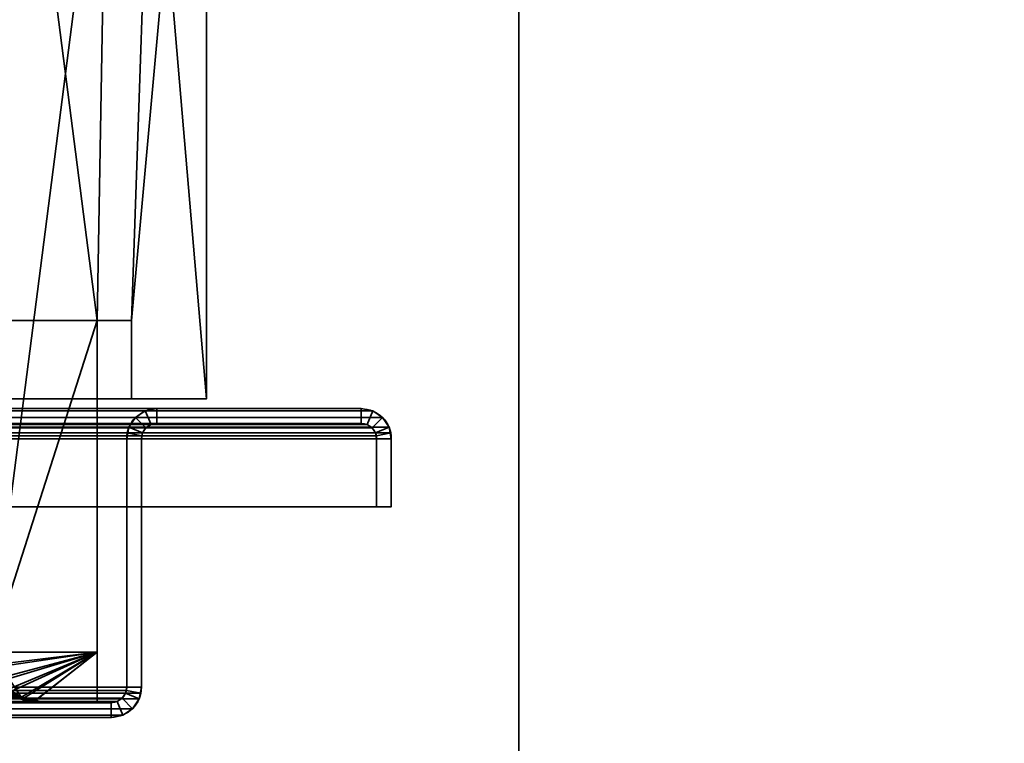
# Model space of a CAD drawing. Header units: millimetres. Extents: x -603 to 3703, y -120 to 193.
# Tile 260 of 656: x 402 to 502, y 46 to 120. Entities that reach past the tile are written whole.
import ezdxf

# ---------------------------------------------------------------- set-up
doc = ezdxf.new("R2010")
doc.units = ezdxf.units.MM
doc.layers.add('151', color=7, linetype='Continuous', true_color=0xffffff)

# ---------------------------------------------------------------- blocks, each defined once
blk = doc.blocks.new('UG_SURFACE_001')
at = {"layer": '151', "color": 252, "linetype": 'Continuous', "lineweight": 35}
for points in [[(602.5, -35, 2213), (602.5, 174.4, 2213), (-602.5, 174.4, 2213), (-602.5, -35, 2213)], [(-452.5, -35, 2063), (-452.5, 174.4, 2063), (452.5, 174.4, 2063), (452.5, -35, 2063)], [(452.5, -35, -7), (452.5, 174.4, -7), (602.5, 174.4, -7), (602.5, -35, -7)], [(452.5, -35, 2063), (452.5, 174.4, 2063), (452.5, 174.4, -7), (452.5, -35, -7)]]:
    blk.add_3dface(points, dxfattribs=at)
blk = doc.blocks.new('UG_SURFACE_012')
at = {"layer": '151', "color": 252, "linetype": 'Continuous', "lineweight": 35}
for points in [[(437.6, 79.77, 2046.1), (-437.6, 79.77, 2046.1), (-438.6, 79.1, 2047.1), (438.6, 79.1, 2047.1)], [(436.42, 80, 2044.92), (-436.42, 80, 2044.92), (-437.6, 79.77, 2046.1), (437.6, 79.77, 2046.1)], [(-415.58, 80, 2024.08), (-436.42, 80, 2044.92), (436.42, 80, 2044.92), (415.58, 80, 2024.08)], [(414.4, 79.77, 2022.9), (-414.4, 79.77, 2022.9), (-415.58, 80, 2024.08), (415.58, 80, 2024.08)], [(413.4, 79.1, 2021.9), (-413.4, 79.1, 2021.9), (-414.4, 79.77, 2022.9), (414.4, 79.77, 2022.9)], [(414.98, 78.38, 2023.48), (414.46, 78.04, 2022.96), (413.4, 79.1, 2021.9), (414.4, 79.77, 2022.9)], [(415.58, 78.5, 2024.08), (414.98, 78.38, 2023.48), (414.4, 79.77, 2022.9), (415.58, 80, 2024.08)], [(415.58, 80, 2024.08), (436.42, 80, 2044.92), (436.42, 78.5, 2044.92), (415.58, 78.5, 2024.08)], [(436.42, 80, 2044.92), (437.6, 79.77, 2046.1), (437.02, 78.38, 2045.52), (436.42, 78.5, 2044.92)], [(437.6, 79.77, 2046.1), (438.6, 79.1, 2047.1), (437.54, 78.04, 2046.04), (437.02, 78.38, 2045.52)], [(438.6, 79.1, 2047.1), (-438.6, 79.1, 2047.1), (-439.27, 78.1, 2047.77), (439.27, 78.1, 2047.77)], [(437.54, 78.04, 2046.04), (-437.54, 78.04, 2046.04), (-437.02, 78.38, 2045.52), (437.02, 78.38, 2045.52)], [(437.02, 78.38, 2045.52), (-437.02, 78.38, 2045.52), (-436.42, 78.5, 2044.92), (436.42, 78.5, 2044.92)], [(-415.58, 78.5, 2024.08), (415.58, 78.5, 2024.08), (436.42, 78.5, 2044.92), (-436.42, 78.5, 2044.92)], [(415.58, 78.5, 2024.08), (-415.58, 78.5, 2024.08), (-414.98, 78.38, 2023.48), (414.98, 78.38, 2023.48)], [(414.98, 78.38, 2023.48), (-414.98, 78.38, 2023.48), (-414.46, 78.04, 2022.96), (414.46, 78.04, 2022.96)], [(412.73, 78.1, 2021.23), (-412.73, 78.1, 2021.23), (-413.4, 79.1, 2021.9), (413.4, 79.1, 2021.9)], [(412.73, 78.1, 2021.23), (413.4, 79.1, 2021.9), (414.46, 78.04, 2022.96), (414.12, 77.52, 2022.62)], [(437.88, 77.52, 2046.38), (437.54, 78.04, 2046.04), (438.6, 79.1, 2047.1), (439.27, 78.1, 2047.77)], [(-439.5, 76.92, 2048), (439.5, 76.92, 2048), (439.44, 77.52, 2047.94)], [(-439.44, 77.52, 2047.94), (-439.5, 76.92, 2048), (439.44, 77.52, 2047.94)], [(439.44, 77.52, 2047.94), (439.27, 78.1, 2047.77), (-439.27, 78.1, 2047.77), (-439.44, 77.52, 2047.94)], [(-437.97, 77.23, 2046.47), (-437.88, 77.52, 2046.38), (437.88, 77.52, 2046.38), (437.97, 77.23, 2046.47)], [(437.88, 77.52, 2046.38), (-437.88, 77.52, 2046.38), (-437.54, 78.04, 2046.04), (437.54, 78.04, 2046.04)], [(414.46, 78.04, 2022.96), (-414.46, 78.04, 2022.96), (-414.12, 77.52, 2022.62), (414.12, 77.52, 2022.62)], [(414.03, 77.23, 2022.53), (-414.12, 77.52, 2022.62), (-414.03, 77.23, 2022.53)], [(414.03, 77.23, 2022.53), (414.12, 77.52, 2022.62), (-414.12, 77.52, 2022.62)], [(-412.56, 77.52, 2021.06), (-412.73, 78.1, 2021.23), (412.73, 78.1, 2021.23)], [(-412.56, 77.52, 2021.06), (412.73, 78.1, 2021.23), (412.56, 77.52, 2021.06)], [(412.56, 77.52, 2021.06), (-412.5, 76.92, 2021), (-412.56, 77.52, 2021.06)], [(412.56, 77.52, 2021.06), (412.5, 76.92, 2021), (-412.5, 76.92, 2021)], [(412.5, 76.92, 2021), (412.56, 77.52, 2021.06), (414.03, 77.23, 2022.53), (414, 76.92, 2022.5)], [(412.56, 77.52, 2021.06), (412.73, 78.1, 2021.23), (414.12, 77.52, 2022.62), (414.03, 77.23, 2022.53)], [(437.97, 77.23, 2046.47), (437.88, 77.52, 2046.38), (439.27, 78.1, 2047.77), (439.44, 77.52, 2047.94)], [(438, 76.92, 2046.5), (437.97, 77.23, 2046.47), (439.44, 77.52, 2047.94), (439.5, 76.92, 2048)], [(-439.5, 76.92, 2048), (-439.5, 70, 2048), (439.5, 70, 2048), (439.5, 76.92, 2048)], [(437.97, 77.23, 2046.47), (-438, 76.92, 2046.5), (-437.97, 77.23, 2046.47)], [(437.97, 77.23, 2046.47), (438, 76.92, 2046.5), (-438, 76.92, 2046.5)], [(-438, 76.92, 2046.5), (438, 76.92, 2046.5), (438, 70, 2046.5), (-438, 70, 2046.5)], [(-414.03, 77.23, 2022.53), (414, 76.92, 2022.5), (414.03, 77.23, 2022.53)], [(-414.03, 77.23, 2022.53), (-414, 76.92, 2022.5), (414, 76.92, 2022.5)], [(-414, 51.58, 2022.5), (414, 51.58, 2022.5), (414, 76.92, 2022.5), (-414, 76.92, 2022.5)], [(-412.5, 51.58, 2021), (-412.5, 76.92, 2021), (412.5, 76.92, 2021), (412.5, 51.58, 2021)], [(414, 76.92, 2022.5), (414, 51.58, 2022.5), (412.5, 51.58, 2021), (412.5, 76.92, 2021)], [(439.5, 76.92, 2048), (439.5, 70, 2048), (438, 70, 2046.5), (438, 76.92, 2046.5)], [(-438, 70, 2046.5), (438, 70, 2046.5), (439.5, 70, 2048), (-439.5, 70, 2048)], [(413.94, 50.98, 2022.44), (-414, 51.58, 2022.5), (-413.94, 50.98, 2022.44)], [(413.94, 50.98, 2022.44), (414, 51.58, 2022.5), (-414, 51.58, 2022.5)], [(-412.47, 51.27, 2020.97), (-412.5, 51.58, 2021), (412.5, 51.58, 2021)], [(-412.47, 51.27, 2020.97), (412.5, 51.58, 2021), (412.47, 51.27, 2020.97)], [(412.47, 51.27, 2020.97), (412.38, 50.98, 2020.88), (-412.38, 50.98, 2020.88), (-412.47, 51.27, 2020.97)], [(413.94, 50.98, 2022.44), (413.77, 50.4, 2022.27), (412.38, 50.98, 2020.88), (412.47, 51.27, 2020.97)], [(414, 51.58, 2022.5), (413.94, 50.98, 2022.44), (412.47, 51.27, 2020.97), (412.5, 51.58, 2021)], [(-413.94, 50.98, 2022.44), (-413.77, 50.4, 2022.27), (413.77, 50.4, 2022.27), (413.94, 50.98, 2022.44)], [(413.77, 50.4, 2022.27), (-413.77, 50.4, 2022.27), (-413.1, 49.4, 2021.6), (413.1, 49.4, 2021.6)], [(412.04, 50.46, 2020.54), (-412.04, 50.46, 2020.54), (-412.38, 50.98, 2020.88), (412.38, 50.98, 2020.88)], [(411.52, 50.12, 2020.02), (-411.52, 50.12, 2020.02), (-412.04, 50.46, 2020.54), (412.04, 50.46, 2020.54)], [(411.52, 50.12, 2020.02), (412.04, 50.46, 2020.54), (413.1, 49.4, 2021.6), (412.1, 48.73, 2020.6)], [(413.77, 50.4, 2022.27), (413.1, 49.4, 2021.6), (412.04, 50.46, 2020.54), (412.38, 50.98, 2020.88)], [(413.1, 49.4, 2021.6), (-413.1, 49.4, 2021.6), (-412.1, 48.73, 2020.6), (412.1, 48.73, 2020.6)], [(410.92, 50, 2019.42), (-410.92, 50, 2019.42), (-411.52, 50.12, 2020.02), (411.52, 50.12, 2020.02)], [(-400.58, 50, 2009.08), (-410.92, 50, 2019.42), (410.92, 50, 2019.42), (400.58, 50, 2009.08)], [(410.92, 48.5, 2019.42), (400.58, 48.5, 2009.08), (400.58, 50, 2009.08), (410.92, 50, 2019.42)], [(410.92, 50, 2019.42), (411.52, 50.12, 2020.02), (412.1, 48.73, 2020.6), (410.92, 48.5, 2019.42)], [(412.1, 48.73, 2020.6), (-412.1, 48.73, 2020.6), (-410.92, 48.5, 2019.42), (410.92, 48.5, 2019.42)], [(-400.58, 48.5, 2009.08), (400.58, 48.5, 2009.08), (410.92, 48.5, 2019.42), (-410.92, 48.5, 2019.42)]]:
    blk.add_3dface(points, dxfattribs=at)
blk = doc.blocks.new('UG_SURFACE_013')
at = {"layer": '151', "color": 252, "linetype": 'Continuous', "lineweight": 35}
for points in [[(414.4, 79.77, 2022.9), (414.4, 79.77, -7), (413.4, 79.1, -7), (413.4, 79.1, 2021.9)], [(414.98, 78.38, -7), (414.46, 78.04, -7), (413.4, 79.1, -7), (414.4, 79.77, -7)], [(414.4, 79.77, 2022.9), (413.4, 79.1, 2021.9), (414.46, 78.04, 2022.96), (414.98, 78.38, 2023.48)], [(415.58, 80, 2024.08), (415.58, 80, -7), (414.4, 79.77, -7), (414.4, 79.77, 2022.9)], [(415.58, 78.5, -7), (414.98, 78.38, -7), (414.4, 79.77, -7), (415.58, 80, -7)], [(415.58, 80, 2024.08), (414.4, 79.77, 2022.9), (414.98, 78.38, 2023.48), (415.58, 78.5, 2024.08)], [(415.58, 80, 2024.08), (436.42, 80, 2044.92), (436.42, 80, -7), (415.58, 80, -7)], [(415.58, 80, -7), (436.42, 80, -7), (436.42, 78.5, -7), (415.58, 78.5, -7)], [(415.58, 78.5, 2024.08), (436.42, 78.5, 2044.92), (436.42, 80, 2044.92), (415.58, 80, 2024.08)], [(437.6, 79.77, 2046.1), (437.6, 79.77, -7), (436.42, 80, -7), (436.42, 80, 2044.92)], [(436.42, 80, -7), (437.6, 79.77, -7), (437.02, 78.38, -7), (436.42, 78.5, -7)], [(436.42, 78.5, 2044.92), (437.02, 78.38, 2045.52), (437.6, 79.77, 2046.1), (436.42, 80, 2044.92)], [(437.6, 79.77, -7), (438.6, 79.1, -7), (437.54, 78.04, -7), (437.02, 78.38, -7)], [(437.02, 78.38, 2045.52), (437.54, 78.04, 2046.04), (438.6, 79.1, 2047.1), (437.6, 79.77, 2046.1)], [(438.6, 79.1, 2047.1), (438.6, 79.1, -7), (437.6, 79.77, -7), (437.6, 79.77, 2046.1)], [(413.4, 79.1, 2021.9), (413.4, 79.1, -7), (412.73, 78.1, -7), (412.73, 78.1, 2021.23)], [(412.73, 78.1, -7), (413.4, 79.1, -7), (414.46, 78.04, -7), (414.12, 77.52, -7)], [(414.12, 77.52, 2022.62), (414.46, 78.04, 2022.96), (413.4, 79.1, 2021.9), (412.73, 78.1, 2021.23)], [(414.46, 78.04, 2022.96), (414.46, 78.04, -7), (414.98, 78.38, -7), (414.98, 78.38, 2023.48)], [(414.98, 78.38, 2023.48), (414.98, 78.38, -7), (415.58, 78.5, -7), (415.58, 78.5, 2024.08)], [(415.58, 78.5, 2024.08), (415.58, 78.5, -7), (436.42, 78.5, -7), (436.42, 78.5, 2044.92)], [(436.42, 78.5, 2044.92), (436.42, 78.5, -7), (437.02, 78.38, -7), (437.02, 78.38, 2045.52)], [(437.02, 78.38, 2045.52), (437.02, 78.38, -7), (437.54, 78.04, -7), (437.54, 78.04, 2046.04)], [(437.88, 77.52, -7), (437.54, 78.04, -7), (438.6, 79.1, -7), (439.27, 78.1, -7)], [(439.27, 78.1, 2047.77), (438.6, 79.1, 2047.1), (437.54, 78.04, 2046.04), (437.88, 77.52, 2046.38)], [(439.27, 78.1, 2047.77), (439.27, 78.1, -7), (438.6, 79.1, -7), (438.6, 79.1, 2047.1)], [(412.73, 78.1, -7), (412.5, 76.92, -7), (412.5, 76.92, 2021)], [(412.5, 76.92, 2021), (412.56, 77.52, 2021.06), (412.73, 78.1, -7)], [(412.5, 76.92, -7), (412.73, 78.1, -7), (414.12, 77.52, -7), (414, 76.92, -7)], [(414, 76.92, 2022.5), (414.03, 77.23, 2022.53), (412.56, 77.52, 2021.06), (412.5, 76.92, 2021)], [(412.56, 77.52, 2021.06), (412.73, 78.1, 2021.23), (412.73, 78.1, -7)], [(414.03, 77.23, 2022.53), (414.12, 77.52, 2022.62), (412.73, 78.1, 2021.23), (412.56, 77.52, 2021.06)], [(414.03, 77.23, 2022.53), (414, 76.92, -7), (414.12, 77.52, -7)], [(414.12, 77.52, -7), (414.12, 77.52, 2022.62), (414.03, 77.23, 2022.53)], [(414.12, 77.52, 2022.62), (414.12, 77.52, -7), (414.46, 78.04, -7), (414.46, 78.04, 2022.96)], [(437.54, 78.04, 2046.04), (437.54, 78.04, -7), (437.88, 77.52, -7), (437.88, 77.52, 2046.38)], [(438, 76.92, -7), (437.88, 77.52, -7), (439.27, 78.1, -7), (439.5, 76.92, -7)], [(439.44, 77.52, 2047.94), (439.27, 78.1, 2047.77), (437.88, 77.52, 2046.38), (437.97, 77.23, 2046.47)], [(438, 76.92, -7), (437.97, 77.23, 2046.47), (437.88, 77.52, 2046.38)], [(437.88, 77.52, 2046.38), (437.88, 77.52, -7), (438, 76.92, -7)], [(439.5, 76.92, 2048), (439.44, 77.52, 2047.94), (437.97, 77.23, 2046.47), (438, 76.92, 2046.5)], [(439.5, 76.92, -7), (439.27, 78.1, -7), (439.27, 78.1, 2047.77)], [(439.27, 78.1, 2047.77), (439.44, 77.52, 2047.94), (439.5, 76.92, -7)], [(439.44, 77.52, 2047.94), (439.5, 76.92, 2048), (439.5, 76.92, -7)], [(412.5, 51.58, 2021), (412.5, 76.92, 2021), (412.5, 76.92, -7), (412.5, 51.58, -7)], [(414, 76.92, -7), (414, 51.58, -7), (412.5, 51.58, -7), (412.5, 76.92, -7)], [(412.5, 76.92, 2021), (412.5, 51.58, 2021), (414, 51.58, 2022.5), (414, 76.92, 2022.5)], [(414.03, 77.23, 2022.53), (414, 76.92, 2022.5), (414, 76.92, -7)], [(414, 51.58, 2022.5), (414, 51.58, -7), (414, 76.92, -7), (414, 76.92, 2022.5)], [(438, 76.92, -7), (438, 76.92, 2046.5), (437.97, 77.23, 2046.47)], [(439.5, 76.92, -7), (439.5, 70, -7), (438, 70, -7), (438, 76.92, -7)], [(438, 76.92, 2046.5), (438, 70, 2046.5), (439.5, 70, 2048), (439.5, 76.92, 2048)], [(438, 76.92, 2046.5), (438, 76.92, -7), (438, 70, -7), (438, 70, 2046.5)], [(439.5, 76.92, 2048), (439.5, 70, 2048), (439.5, 70, -7), (439.5, 76.92, -7)], [(438, 70, 2046.5), (438, 70, -7), (439.5, 70, -7), (439.5, 70, 2048)], [(412.5, 51.58, -7), (412.38, 50.98, -7), (412.38, 50.98, 2020.88)], [(412.38, 50.98, 2020.88), (412.47, 51.27, 2020.97), (412.5, 51.58, -7)], [(414, 51.58, -7), (413.77, 50.4, -7), (412.38, 50.98, -7), (412.5, 51.58, -7)], [(412.47, 51.27, 2020.97), (412.38, 50.98, 2020.88), (413.77, 50.4, 2022.27), (413.94, 50.98, 2022.44)], [(412.47, 51.27, 2020.97), (412.5, 51.58, 2021), (412.5, 51.58, -7)], [(412.5, 51.58, 2021), (412.47, 51.27, 2020.97), (413.94, 50.98, 2022.44), (414, 51.58, 2022.5)], [(414, 51.58, -7), (413.94, 50.98, 2022.44), (413.77, 50.4, 2022.27)], [(413.77, 50.4, 2022.27), (413.77, 50.4, -7), (414, 51.58, -7)], [(414, 51.58, -7), (414, 51.58, 2022.5), (413.94, 50.98, 2022.44)], [(412.04, 50.46, 2020.54), (412.04, 50.46, -7), (411.52, 50.12, -7), (411.52, 50.12, 2020.02)], [(411.52, 50.12, -7), (412.04, 50.46, -7), (413.1, 49.4, -7), (412.1, 48.73, -7)], [(412.1, 48.73, 2020.6), (413.1, 49.4, 2021.6), (412.04, 50.46, 2020.54), (411.52, 50.12, 2020.02)], [(412.38, 50.98, 2020.88), (412.38, 50.98, -7), (412.04, 50.46, -7), (412.04, 50.46, 2020.54)], [(413.77, 50.4, -7), (413.1, 49.4, -7), (412.04, 50.46, -7), (412.38, 50.98, -7)], [(412.38, 50.98, 2020.88), (412.04, 50.46, 2020.54), (413.1, 49.4, 2021.6), (413.77, 50.4, 2022.27)], [(413.1, 49.4, 2021.6), (413.1, 49.4, -7), (413.77, 50.4, -7), (413.77, 50.4, 2022.27)], [(400.58, 50, 2009.08), (410.92, 50, 2019.42), (410.92, 50, -7), (400.58, 50, -7)], [(400.58, 50, -7), (410.92, 50, -7), (410.92, 48.5, -7), (400.58, 48.5, -7)], [(410.92, 50, 2019.42), (400.58, 50, 2009.08), (400.58, 48.5, 2009.08), (410.92, 48.5, 2019.42)], [(411.52, 50.12, 2020.02), (411.52, 50.12, -7), (410.92, 50, -7), (410.92, 50, 2019.42)], [(410.92, 50, -7), (411.52, 50.12, -7), (412.1, 48.73, -7), (410.92, 48.5, -7)], [(410.92, 48.5, 2019.42), (412.1, 48.73, 2020.6), (411.52, 50.12, 2020.02), (410.92, 50, 2019.42)], [(412.1, 48.73, 2020.6), (412.1, 48.73, -7), (413.1, 49.4, -7), (413.1, 49.4, 2021.6)], [(400.58, 48.5, 2009.08), (400.58, 48.5, -7), (410.92, 48.5, -7), (410.92, 48.5, 2019.42)], [(410.92, 48.5, 2019.42), (410.92, 48.5, -7), (412.1, 48.73, -7), (412.1, 48.73, 2020.6)]]:
    blk.add_3dface(points, dxfattribs=at)
blk = doc.blocks.new('UG_SURFACE_041')
at = {"layer": '151', "color": 14, "linetype": 'Continuous', "lineweight": 35}
for points in [[(409.5, 50.15, 2018), (409.5, 55.15, 2018), (-409.5, 55.15, 2018), (-409.5, 50.15, 2018)], [(409.5, 55.15, 2018), (398.65, 55.15, 2007.15), (-398.65, 55.15, 2007.15), (-409.5, 55.15, 2018)], [(398.9, 53.61, 2007.4), (398.65, 55.15, 2007.15), (409.5, 55.15, 2018)], [(409.5, 55.15, 2018), (399.61, 52.22, 2008.11), (398.9, 53.6, 2007.4), (398.9, 53.61, 2007.4)], [(400.75, 51.2, 2009.25), (399.65, 52.15, 2008.15), (399.61, 52.22, 2008.11), (409.5, 55.15, 2018)], [(409.5, 55.15, 2018), (402.12, 50.54, 2010.62), (401.25, 50.76, 2009.75), (400.75, 51.2, 2009.25)], [(409.5, 55.15, 2018), (409.5, 50.15, 2018), (403.65, 50.15, 2012.15), (402.12, 50.54, 2010.62)], [(-403.65, 50.15, 2012.15), (-402.13, 50.55, 2010.63), (402.12, 50.54, 2010.62)], [(402.12, 50.54, 2010.62), (403.65, 50.15, 2012.15), (-403.65, 50.15, 2012.15)], [(401.25, 50.76, 2009.75), (402.12, 50.54, 2010.62), (-402.13, 50.55, 2010.63)], [(403.65, 50.15, 2012.15), (409.5, 50.15, 2018), (-409.5, 50.15, 2018), (-403.65, 50.15, 2012.15)]]:
    blk.add_3dface(points, dxfattribs=at)
blk = doc.blocks.new('UG_SURFACE_042')
at = {"layer": '151', "color": 7, "linetype": 'Continuous', "lineweight": 35}
for points in [[(403.65, 50, 2012.15), (-403.65, 50, 2012.15), (-402.08, 50.4, 2010.58)], [(-401.81, 50.52, 2010.31), (-403.64, 50.15, 2012.14), (403.65, 50.15, 2012.15)], [(401.12, 50.67, 2009.62), (402.08, 50.41, 2010.58), (-402.08, 50.4, 2010.58)], [(-402.08, 50.4, 2010.58), (402.08, 50.41, 2010.58), (403.65, 50, 2012.15)], [(-401.7, 50.55, 2010.2), (-401.81, 50.52, 2010.31), (401.82, 50.59, 2010.32)], [(403.65, 50.15, 2012.15), (401.82, 50.59, 2010.32), (-401.81, 50.52, 2010.31)], [(-401.7, 50.55, 2010.2), (401.82, 50.59, 2010.32), (401.38, 50.69, 2009.88)], [(402.08, 50.41, 2010.58), (401.12, 50.67, 2009.62), (401.38, 50.69, 2009.88), (401.82, 50.59, 2010.32)], [(401.82, 50.59, 2010.32), (403.65, 50.15, 2012.15), (403.65, 50, 2012.15), (402.08, 50.41, 2010.58)], [(-409.5, 50.15, 2018), (-409.5, 50, 2018), (409.5, 50, 2018), (409.5, 50.15, 2018)], [(409.5, 50.15, 2018), (403.65, 50.15, 2012.15), (-403.65, 50.15, 2012.15), (-409.5, 50.15, 2018)], [(409.5, 50, 2018), (-409.5, 50, 2018), (-403.65, 50, 2012.15), (403.65, 50, 2012.15)], [(-403.64, 50.15, 2012.14), (-403.65, 50.15, 2012.15), (403.65, 50.15, 2012.15)], [(403.65, 50.15, 2012.15), (409.5, 50.15, 2018), (409.5, 50, 2018), (403.65, 50, 2012.15)]]:
    blk.add_3dface(points, dxfattribs=at)
blk = doc.blocks.new('UG_SURFACE_043')
at = {"layer": '151', "color": 41, "linetype": 'Continuous', "lineweight": 35}
for points in [[(420.65, 81, 2029.15), (420.65, 173.15, 2029.15), (-420.65, 173.15, 2029.15), (-420.65, 81, 2029.15)], [(409.5, 89, 2018), (398.65, 173.15, 2007.15), (410.5, 173.15, 2019), (410.5, 147.3, 2019)], [(409.5, 89, 2018), (409.5, 55.15, 2018), (398.65, 55.15, 2007.15), (398.65, 173.15, 2007.15)], [(415, 147.3, 2023.5), (415, 173.15, 2023.5), (420.65, 173.15, 2029.15), (420.65, 81, 2029.15)], [(410.5, 147.3, 2019), (415, 147.3, 2023.5), (413, 89, 2021.5), (409.5, 89, 2018)], [(415, 147.3, 2023.5), (420.65, 81, 2029.15), (413, 81, 2021.5), (413, 89, 2021.5)], [(-413, 81, 2021.5), (-413, 89, 2021.5), (413, 89, 2021.5), (413, 81, 2021.5)], [(413, 89, 2021.5), (-413, 89, 2021.5), (-409.5, 89, 2018), (409.5, 89, 2018)], [(409.5, 55.15, 2018), (409.5, 89, 2018), (-409.5, 89, 2018), (-409.5, 55.15, 2018)], [(420.65, 81, 2029.15), (-420.65, 81, 2029.15), (-413, 81, 2021.5), (413, 81, 2021.5)], [(398.65, 55.15, 2007.15), (409.5, 55.15, 2018), (-409.5, 55.15, 2018), (-398.65, 55.15, 2007.15)]]:
    blk.add_3dface(points, dxfattribs=at)
blk = doc.blocks.new('UG_SURFACE_048')
at = {"layer": '151', "color": 14, "linetype": 'Continuous', "lineweight": 35}
for points in [[(398.82, 53.85, 2007.32), (398.65, 55.15, -4), (398.91, 53.86, -4)], [(398.82, 53.85, 2007.32), (398.65, 55.15, 2007.15), (398.65, 55.15, -4)], [(409.5, 55.15, 2018), (409.5, 55.15, -4), (398.65, 55.15, -4), (398.65, 55.15, 2007.15)], [(398.91, 53.86, -4), (398.65, 55.15, -4), (409.5, 55.15, -4)], [(398.65, 55.15, 2007.15), (398.82, 53.85, 2007.32), (398.82, 53.84, 2007.32)], [(398.82, 53.84, 2007.32), (399.44, 52.49, 2007.94), (400.47, 51.46, 2008.97), (398.65, 55.15, 2007.15)], [(400.47, 51.46, 2008.97), (401.19, 50.8, 2009.69), (401.71, 50.66, 2010.22), (398.65, 55.15, 2007.15)], [(401.71, 50.66, 2010.22), (403.2, 50.27, 2011.7), (409.5, 55.15, 2018), (398.65, 55.15, 2007.15)], [(409.5, 55.15, -4), (399.5, 52.53, -4), (399.03, 53.24, -4), (398.91, 53.86, -4)], [(400.45, 51.39, -4), (400.11, 51.61, -4), (399.5, 52.53, -4), (409.5, 55.15, -4)], [(409.5, 55.15, -4), (401.7, 50.55, -4), (400.45, 51.39, -4)], [(403.2, 50.24, -4), (401.74, 50.53, -4), (401.7, 50.55, -4), (409.5, 55.15, -4)], [(409.5, 55.15, -4), (409.5, 50.15, -4), (403.65, 50.15, -4), (403.2, 50.24, -4)], [(403.2, 50.27, 2011.7), (403.65, 50.15, 2012.15), (409.5, 50.15, 2018), (409.5, 55.15, 2018)], [(409.5, 50.15, -4), (409.5, 55.15, -4), (409.5, 55.15, 2018), (409.5, 50.15, 2018)], [(398.91, 53.86, -4), (398.82, 53.84, 2007.32), (398.82, 53.85, 2007.32)], [(398.82, 53.84, 2007.32), (398.91, 53.86, -4), (399.03, 53.24, -4)], [(399.03, 53.24, -4), (399.44, 52.49, 2007.94), (398.82, 53.84, 2007.32)], [(399.03, 53.24, -4), (399.5, 52.53, -4), (399.44, 52.49, 2007.94)], [(399.49, 52.37, 2007.99), (399.44, 52.49, 2007.94), (399.5, 52.53, -4)], [(399.44, 52.49, 2007.94), (399.49, 52.37, 2007.99), (400.47, 51.46, 2008.97)], [(399.49, 52.37, 2007.99), (399.5, 52.53, -4), (400.11, 51.61, -4)], [(400.11, 51.61, -4), (400.47, 51.46, 2008.97), (399.49, 52.37, 2007.99)], [(400.11, 51.61, -4), (400.45, 51.39, -4), (400.47, 51.46, 2008.97)], [(401.19, 50.8, 2009.69), (400.47, 51.46, 2008.97), (400.45, 51.39, -4)], [(401.19, 50.8, 2009.69), (400.45, 51.39, -4), (401.7, 50.55, -4)], [(401.7, 50.55, -4), (401.71, 50.66, 2010.22), (401.19, 50.8, 2009.69)], [(401.71, 50.66, 2010.22), (401.7, 50.55, -4), (401.74, 50.53, -4)], [(403.2, 50.24, -4), (403.2, 50.27, 2011.7), (401.71, 50.66, 2010.22)], [(401.71, 50.66, 2010.22), (401.74, 50.53, -4), (403.2, 50.24, -4)], [(403.65, 50.15, -4), (403.65, 50.15, 2012.15), (403.2, 50.27, 2011.7)], [(403.2, 50.27, 2011.7), (403.2, 50.24, -4), (403.65, 50.15, -4)], [(403.65, 50.15, 2012.15), (403.65, 50.15, -4), (409.5, 50.15, -4), (409.5, 50.15, 2018)]]:
    blk.add_3dface(points, dxfattribs=at)
blk = doc.blocks.new('UG_SURFACE_049')
at = {"layer": '151', "color": 7, "linetype": 'Continuous', "lineweight": 35}
for points in [[(401.7, 50.55, 2010.2), (400.12, 51.62, 2008.62), (400.05, 51.61, 2008.55), (401.18, 50.63, 2009.68)], [(401.81, 50.5, -4), (400.82, 51.15, -4), (400.12, 51.62, 2008.62)], [(400.12, 51.62, 2008.62), (401.7, 50.55, 2010.2), (401.81, 50.5, -4)], [(401.62, 50.42, -4), (400.73, 51.02, -4), (400.82, 51.15, -4), (401.81, 50.5, -4)], [(400.73, 51.02, -4), (401.77, 50.48, 2010.27), (401.18, 50.63, 2009.68)], [(400.73, 51.02, -4), (401.62, 50.42, -4), (401.77, 50.48, 2010.27)], [(401.18, 50.63, 2009.68), (401.77, 50.48, 2010.27), (401.7, 50.55, 2010.2)], [(401.81, 50.5, -4), (401.76, 50.39, -4), (401.62, 50.42, -4)], [(401.62, 50.42, -4), (401.76, 50.39, -4), (401.77, 50.48, 2010.27)], [(401.7, 50.55, 2010.2), (401.81, 50.52, 2010.31), (401.81, 50.5, -4)], [(401.81, 50.52, 2010.31), (401.7, 50.55, 2010.2), (401.77, 50.48, 2010.27)], [(401.81, 50.5, -4), (402.15, 50.44, -4), (402.11, 50.32, -4), (401.76, 50.39, -4)], [(401.77, 50.48, 2010.27), (401.76, 50.39, -4), (402.11, 50.32, -4)], [(401.77, 50.48, 2010.27), (403.65, 50, 2012.15), (403.64, 50.15, 2012.14), (401.81, 50.52, 2010.31)], [(402.11, 50.32, -4), (403.65, 50, 2012.15), (401.77, 50.48, 2010.27)], [(403.65, 50.15, -4), (402.15, 50.44, -4), (401.81, 50.52, 2010.31)], [(401.81, 50.52, 2010.31), (403.64, 50.15, 2012.14), (403.65, 50.15, -4)], [(402.15, 50.44, -4), (401.81, 50.5, -4), (401.81, 50.52, 2010.31)], [(403.65, 50, -4), (402.11, 50.32, -4), (402.15, 50.44, -4), (403.65, 50.15, -4)], [(402.11, 50.32, -4), (403.65, 50, -4), (403.65, 50, 2012.15)], [(403.64, 50.15, 2012.14), (403.65, 50.15, 2012.15), (403.65, 50.15, -4)], [(403.65, 50.15, 2012.15), (403.64, 50.15, 2012.14), (403.65, 50, 2012.15)], [(409.5, 50.15, 2018), (409.5, 50.15, -4), (403.65, 50.15, -4), (403.65, 50.15, 2012.15)], [(409.5, 50.15, -4), (409.5, 50, -4), (403.65, 50, -4), (403.65, 50.15, -4)], [(403.65, 50, 2012.15), (409.5, 50, 2018), (409.5, 50.15, 2018), (403.65, 50.15, 2012.15)], [(409.5, 50, 2018), (403.65, 50, 2012.15), (403.65, 50, -4), (409.5, 50, -4)], [(409.5, 50.15, 2018), (409.5, 50, 2018), (409.5, 50, -4), (409.5, 50.15, -4)]]:
    blk.add_3dface(points, dxfattribs=at)
blk = doc.blocks.new('UG_SURFACE_052')
at = {"layer": '151', "color": 41, "linetype": 'Continuous', "lineweight": 35}
for points in [[(409.5, 89, -4), (398.65, 173.15, -4), (410.5, 173.15, -4), (410.5, 147.3, -4)], [(409.5, 89, -4), (409.5, 55.15, -4), (398.65, 55.15, -4), (398.65, 173.15, -4)], [(410.5, 147.3, 2019), (410.5, 173.15, 2019), (398.65, 173.15, 2007.15), (398.65, 55.15, 2007.15)], [(420.65, 173.15, -4), (413, 89, -4), (415, 147.3, -4)], [(420.65, 173.15, -4), (420.65, 81, -4), (413, 81, -4), (413, 89, -4)], [(420.65, 81, 2029.15), (420.65, 173.15, 2029.15), (415, 173.15, 2023.5), (415, 147.3, 2023.5)], [(420.65, 81, -4), (420.65, 173.15, -4), (420.65, 173.15, 2029.15), (420.65, 81, 2029.15)], [(409.5, 89, 2018), (410.5, 147.3, 2019), (398.65, 55.15, 2007.15)], [(413, 89, -4), (409.5, 89, -4), (410.5, 147.3, -4), (415, 147.3, -4)], [(409.5, 89, 2018), (413, 89, 2021.5), (415, 147.3, 2023.5), (410.5, 147.3, 2019)], [(413, 89, 2021.5), (413, 81, 2021.5), (420.65, 81, 2029.15), (415, 147.3, 2023.5)], [(398.65, 55.15, 2007.15), (409.5, 55.15, 2018), (409.5, 89, 2018)], [(413, 89, 2021.5), (409.5, 89, 2018), (409.5, 89, -4), (413, 89, -4)], [(409.5, 55.15, -4), (409.5, 89, -4), (409.5, 89, 2018), (409.5, 55.15, 2018)], [(413, 81, 2021.5), (413, 89, 2021.5), (413, 89, -4), (413, 81, -4)], [(420.65, 81, 2029.15), (413, 81, 2021.5), (413, 81, -4), (420.65, 81, -4)], [(398.65, 55.15, 2007.15), (398.65, 55.15, -4), (409.5, 55.15, -4), (409.5, 55.15, 2018)]]:
    blk.add_3dface(points, dxfattribs=at)

msp = doc.modelspace()

# ---------------------------------------------------------------- linework, layer by layer
at = {"layer": '151', "color": 252, "linetype": 'Continuous', "lineweight": -3, "true_color": 0x939598}
for p, q in [((452.5, -35, 2063), (452.5, 174.4, 2063)), ((452.5, 174.4, -7), (452.5, -35, -7)), ((420.65, 81, 2029.15), (420.65, 173.15, 2029.15)), ((420.65, 81, -4), (420.65, 173.15, -4)), ((420.65, 81, 2029.15), (420.65, 173.15, 2029.15)), ((-413, 89, 2021.5), (413, 89, 2021.5)), ((-409.5, 89, 2018), (409.5, 89, 2018)), ((409.5, 89, 2018), (409.5, 89, -4)), ((413, 89, 2021.5), (409.5, 89, 2018)), ((409.5, 55.15, 2018), (409.5, 89, 2018)), ((409.5, 89, 2018), (413, 89, 2021.5)), ((409.5, 55.15, 2018), (409.5, 89, 2018)), ((409.5, 89, -4), (409.5, 55.15, -4)), ((413, 89, -4), (409.5, 89, -4)), ((413, 81, 2021.5), (413, 89, 2021.5)), ((413, 89, 2021.5), (413, 81, 2021.5)), ((413, 81, -4), (413, 89, -4)), ((413, 89, 2021.5), (413, 89, -4)), ((420.65, 81, 2029.15), (-420.65, 81, 2029.15)), ((-413, 81, 2021.5), (413, 81, 2021.5)), ((413, 81, 2021.5), (420.65, 81, 2029.15)), ((413, 81, 2021.5), (413, 81, -4)), ((420.65, 81, -4), (413, 81, -4)), ((420.65, 81, 2029.15), (413, 81, 2021.5)), ((420.65, 81, -4), (420.65, 81, 2029.15)), ((436.42, 80, 2044.92), (-436.42, 80, 2044.92)), ((415.58, 80, 2024.08), (-415.58, 80, 2024.08)), ((415.58, 80, -7), (415.58, 80, 2024.08)), ((415.58, 80, 2024.08), (436.42, 80, 2044.92)), ((415.58, 80, 2024.08), (436.42, 80, 2044.92)), ((415.58, 80, -7), (436.42, 80, -7)), ((436.42, 80, -7), (436.42, 80, 2044.92)), ((436.42, 78.5, 2044.92), (-436.42, 78.5, 2044.92)), ((415.58, 78.5, 2024.08), (-415.58, 78.5, 2024.08)), ((415.58, 78.5, 2024.08), (436.42, 78.5, 2044.92)), ((415.58, 78.5, -7), (415.58, 78.5, 2024.08)), ((415.58, 78.5, 2024.08), (436.42, 78.5, 2044.92)), ((415.58, 78.5, -7), (436.42, 78.5, -7)), ((415.58, 78.5, 2024.08), (436.42, 78.5, 2044.92)), ((436.42, 78.5, -7), (436.42, 78.5, 2044.92)), ((439.5, 76.92, 2048), (-439.5, 76.92, 2048)), ((438, 76.92, 2046.5), (-438, 76.92, 2046.5)), ((414, 76.92, 2022.5), (-414, 76.92, 2022.5)), ((412.5, 76.92, 2021), (-412.5, 76.92, 2021)), ((412.5, 51.58, -7), (412.5, 76.92, -7)), ((412.5, 76.92, -7), (412.5, 76.92, 2021)), ((412.5, 51.58, 2021), (412.5, 76.92, 2021)), ((412.5, 51.58, 2021), (412.5, 76.92, 2021)), ((414, 51.58, -7), (414, 76.92, -7)), ((414, 76.92, -7), (414, 76.92, 2022.5)), ((414, 51.58, 2022.5), (414, 76.92, 2022.5)), ((414, 51.58, 2022.5), (414, 76.92, 2022.5)), ((438, 76.92, -7), (438, 70, -7)), ((438, 76.92, 2046.5), (438, 70, 2046.5)), ((438, 76.92, -7), (438, 76.92, 2046.5)), ((438, 76.92, 2046.5), (438, 70, 2046.5)), ((439.5, 76.92, 2048), (439.5, 70, 2048)), ((439.5, 76.92, 2048), (439.5, 70, 2048)), ((439.5, 76.92, -7), (439.5, 70, -7)), ((439.5, 76.92, -7), (439.5, 76.92, 2048)), ((439.5, 70, 2048), (-439.5, 70, 2048)), ((438, 70, 2046.5), (-438, 70, 2046.5)), ((438, 70, -7), (439.5, 70, -7)), ((438, 70, 2046.5), (439.5, 70, 2048)), ((438, 70, -7), (438, 70, 2046.5)), ((438, 70, 2046.5), (439.5, 70, 2048)), ((439.5, 70, -7), (439.5, 70, 2048)), ((-409.5, 55.15, 2018), (409.5, 55.15, 2018)), ((409.5, 55.15, 2018), (-409.5, 55.15, 2018)), ((409.5, 55.15, -4), (398.65, 55.15, -4)), ((398.65, 55.15, -4), (409.5, 55.15, -4)), ((398.65, 55.15, 2007.15), (409.5, 55.15, 2018)), ((398.65, 55.15, 2007.15), (409.5, 55.15, 2018)), ((409.5, 55.15, 2018), (398.65, 55.15, 2007.15)), ((409.5, 55.15, 2018), (398.65, 55.15, 2007.15)), ((409.5, 50.15, 2018), (409.5, 55.15, 2018)), ((409.5, 55.15, -4), (409.5, 50.15, -4)), ((409.5, 55.15, 2018), (409.5, 55.15, -4)), ((409.5, 55.15, -4), (409.5, 55.15, 2018)), ((409.5, 50.15, 2018), (409.5, 55.15, 2018)), ((414, 51.58, 2022.5), (-414, 51.58, 2022.5)), ((412.5, 51.58, 2021), (-412.5, 51.58, 2021)), ((412.5, 51.58, -7), (412.5, 51.58, 2021)), ((414, 51.58, -7), (414, 51.58, 2022.5)), ((410.92, 50, 2019.42), (-410.92, 50, 2019.42)), ((409.5, 50.15, 2018), (-409.5, 50.15, 2018)), ((-409.5, 50.15, 2018), (409.5, 50.15, 2018)), ((409.5, 50, 2018), (-409.5, 50, 2018)), ((403.65, 50.15, 2012.15), (-403.65, 50.15, 2012.15)), ((403.65, 50.15, 2012.15), (-403.65, 50.15, 2012.15)), ((403.65, 50, 2012.15), (-403.65, 50, 2012.15)), ((400.58, 50, -7), (410.92, 50, -7)), ((400.58, 50, 2009.08), (410.92, 50, 2019.42)), ((400.58, 50, 2009.08), (410.92, 50, 2019.42)), ((403.65, 50.15, -4), (403.65, 50.15, 2012.15)), ((409.5, 50.15, 2018), (403.65, 50.15, 2012.15)), ((409.5, 50.15, -4), (403.65, 50.15, -4)), ((409.5, 50.15, 2018), (403.65, 50.15, 2012.15)), ((403.65, 50.15, 2012.15), (409.5, 50.15, 2018)), ((403.65, 50.15, -4), (403.65, 50.15, 2012.15)), ((403.65, 50.15, -4), (409.5, 50.15, -4)), ((403.65, 50.15, 2012.15), (409.5, 50.15, 2018)), ((409.5, 50, 2018), (403.65, 50, 2012.15)), ((403.65, 50, 2012.15), (409.5, 50, 2018)), ((409.5, 50, -4), (403.65, 50, -4)), ((403.65, 50, -4), (403.65, 50, 2012.15)), ((409.5, 50.15, -4), (409.5, 50.15, 2018)), ((409.5, 50, 2018), (409.5, 50.15, 2018)), ((409.5, 50.15, 2018), (409.5, 50.15, -4)), ((409.5, 50.15, -4), (409.5, 50, -4)), ((409.5, 50, 2018), (409.5, 50.15, 2018)), ((409.5, 50, -4), (409.5, 50, 2018)), ((410.92, 50, -7), (410.92, 50, 2019.42)), ((410.92, 48.5, 2019.42), (-410.92, 48.5, 2019.42)), ((400.58, 48.5, -7), (410.92, 48.5, -7)), ((400.58, 48.5, 2009.08), (410.92, 48.5, 2019.42)), ((400.58, 48.5, 2009.08), (410.92, 48.5, 2019.42)), ((410.92, 48.5, -7), (410.92, 48.5, 2019.42))]:
    msp.add_line(p, q, dxfattribs=at)
at = {"layer": '151', "color": 252, "linetype": 'Continuous', "lineweight": -3, "true_color": 0x939598, "extrusion": (0, 0, -1)}
for centre, radius, start, end in [((-415.58, 76.92, 7), 3.08, 0, 90), ((-436.42, 76.92, 7), 3.08, 90, 180), ((-415.58, 76.92, 7), 1.58, 0, 90), ((-436.42, 76.92, 7), 1.58, 90, 180), ((-410.92, 51.58, 7), 1.58, 180, 270), ((-410.92, 51.58, 7), 3.08, 180, 270)]:
    msp.add_arc(centre, radius, start, end, dxfattribs=at)
at = {"layer": '151', "color": 252, "linetype": 'Continuous', "lineweight": -3, "true_color": 0x939598}
msp.add_arc((403.65, 55.15, -4), 5, 180, 270, dxfattribs=at)
at = {"layer": '151', "color": 252, "linetype": 'Continuous', "lineweight": -3, "true_color": 0x939598, "extrusion": (0.707107, 6.12323e-17, -0.707107)}
for centre, major_axis, start_param, end_param in [((415.58, 76.92, 2024.08), (3.08, 0, 3.08), 3.141593, 4.712389), ((415.58, 76.92, 2024.08), (-3.08, 0, -3.08), 0, 1.570796), ((436.42, 76.92, 2044.92), (3.08, 0, 3.08), 4.712389, 6.283185), ((436.42, 76.92, 2044.92), (-3.08, 0, -3.08), 1.570796, 3.141593), ((415.58, 76.92, 2024.08), (1.58, 0, 1.58), 3.141593, 4.712389), ((415.58, 76.92, 2024.08), (-1.58, 0, -1.58), 0, 1.570796), ((436.42, 76.92, 2044.92), (1.58, 0, 1.58), 4.712389, 6.283185), ((436.42, 76.92, 2044.92), (-1.58, 0, -1.58), 1.570796, 3.141593), ((410.92, 51.58, 2019.42), (-3.08, 0, -3.08), 3.141593, 4.712389), ((410.92, 51.58, 2019.42), (-1.58, 0, -1.58), 3.141593, 4.712389), ((410.92, 51.58, 2019.42), (1.58, 0, 1.58), 0, 1.570796), ((410.92, 51.58, 2019.42), (3.08, 0, 3.08), 0, 1.570796)]:
    msp.add_ellipse(centre, major_axis=major_axis, ratio=0.707107, start_param=start_param, end_param=end_param, dxfattribs=at)
at = {"layer": '151', "color": 252, "linetype": 'Continuous', "lineweight": -3, "true_color": 0x939598}
for points in [[(403.65, 50, 2012.15), (398.5, 50, 2007), (398.5, 55.15, 2007)], [(398.5, 55.15, 2007), (398.5, 50, 2007), (403.65, 50, 2012.15)], [(403.65, 50.15, 2012.15), (398.65, 50.15, 2007.15), (398.65, 55.15, 2007.15)], [(398.65, 55.15, 2007.15), (398.65, 50.15, 2007.15), (403.65, 50.15, 2012.15)]]:
    msp.add_rational_spline(points, [1, 0.707106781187, 1], degree=2, dxfattribs=at)
for points, knots in [([(403.65, 50, -4), (402.3, 50, -4), (400.96, 50.56, -4), (399.06, 52.46, -4), (398.5, 53.8, -4), (398.5, 55.15, -4)], [0, 0, 0, 0, 0.5, 0.5, 1, 1, 1, 1]), ([(403.65, 50.15, 2012.15), (403.08, 50.15, 2011.58), (402.53, 50.24, 2011.03), (401.44, 50.63, 2009.94), (400.91, 50.92, 2009.41), (399.95, 51.73, 2008.45), (399.51, 52.25, 2008.01), (398.85, 53.56, 2007.35), (398.65, 54.34, 2007.15), (398.65, 55.15, 2007.15)], [0, 0, 0, 0, 0.25, 0.25, 0.5, 0.5, 0.75, 0.75, 1, 1, 1, 1]), ([(403.65, 50.15, -4), (403.06, 50.15, -4), (402.43, 50.26, -4), (401.19, 50.74, -4), (400.6, 51.13, -4), (399.63, 52.1, -4), (399.24, 52.69, -4), (398.76, 53.93, -4), (398.65, 54.56, -4), (398.65, 55.15, -4)], [0, 0, 0, 0, 0.25, 0.25, 0.5, 0.5, 0.75, 0.75, 1, 1, 1, 1]), ([(398.65, 55.15, 2007.15), (398.65, 54.36, 2007.15), (398.85, 53.57, 2007.35), (399.5, 52.27, 2008), (399.94, 51.74, 2008.44), (401.38, 50.52, 2009.88), (402.53, 50.15, 2011.03), (403.65, 50.15, 2012.15)], [0, 0, 0, 0, 0.25, 0.25, 0.5, 0.5, 1, 1, 1, 1])]:
    msp.add_open_spline(points, degree=3, knots=knots, dxfattribs=at)
msp.add_open_spline([(403.65, 50, -4), (403.65, 50.15, -4)], degree=1, dxfattribs=at)

# ---------------------------------------------------------------- block references
for name in ['UG_SURFACE_042', 'UG_SURFACE_049', 'UG_SURFACE_001', 'UG_SURFACE_043', 'UG_SURFACE_052', 'UG_SURFACE_012', 'UG_SURFACE_013', 'UG_SURFACE_041', 'UG_SURFACE_048']:
    msp.add_blockref(name, (0, 0), dxfattribs=at)

doc.saveas('drawing.dxf')
